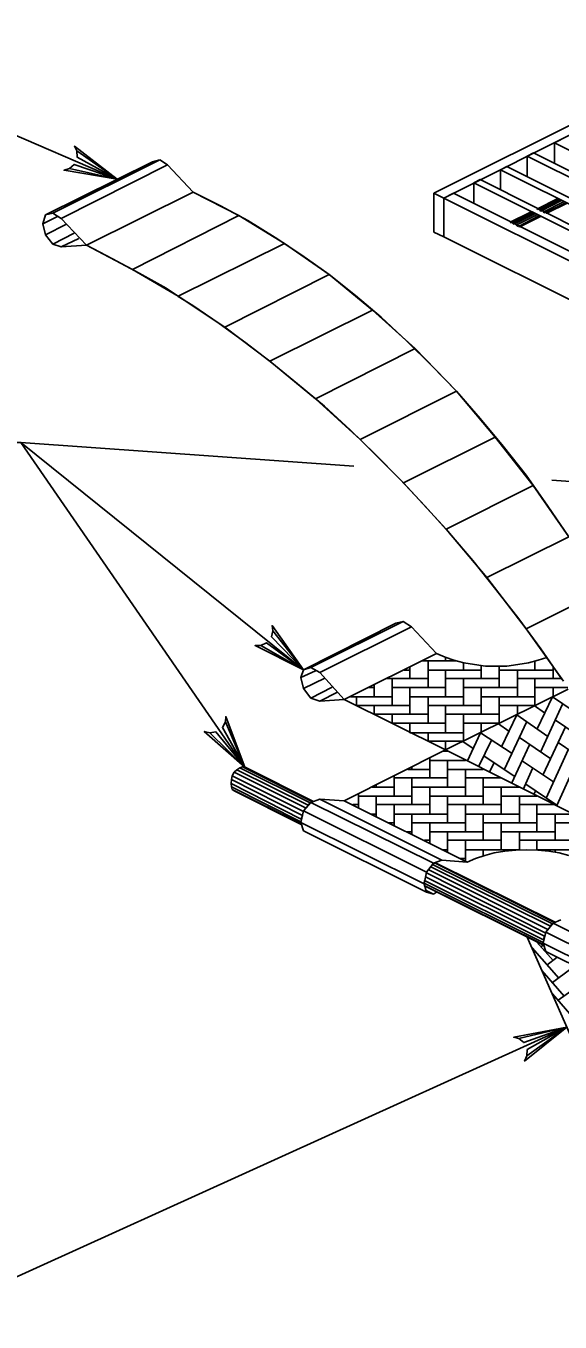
# Model space of a CAD drawing. Extents: x 636183 to 639890, y 299162 to 300538.
# Drawn here: x 636265.9 to 636301.5, y 299180.7 to 299267.1 of the extents above; entities that cross this region are included whole.
import ezdxf

# ---------------------------------------------------------------- set-up
doc = ezdxf.new("R2010")
doc.units = 0
doc.layers.add('Default', color=7, linetype='Continuous')

msp = doc.modelspace()

# ---------------------------------------------------------------- linework, layer by layer
at = {"layer": 'Default'}
for p, q in [((636315.401, 299267.141), (636293.086, 299255.983)), ((636316.066, 299266.826), (636293.751, 299255.669)), ((636293.751, 299255.669), (636316.066, 299266.826)), ((636271.963, 299256.924), (636254.442, 299264.462)), ((636301.515, 299259.551), (636301.131, 299259.341)), ((636301.131, 299259.341), (636301.131, 299257.977)), ((636301.131, 299259.341), (636340.095, 299239.859)), ((636299.312, 299258.467), (636299.732, 299258.677)), ((636299.312, 299258.467), (636299.312, 299257.068)), ((636338.311, 299238.984), (636299.312, 299258.467)), ((636338.696, 299239.194), (636299.732, 299258.677)), ((636299.732, 299258.677), (636338.696, 299239.194)), ((636274.303, 299258.082), (636267.168, 299254.549)), ((636274.793, 299258.222), (636267.658, 299254.654)), ((636268.217, 299254.304), (636275.318, 299257.872)), ((636274.793, 299258.222), (636274.303, 299258.082)), ((636275.318, 299257.872), (636274.793, 299258.222)), ((636277.032, 299256.053), (636275.318, 299257.872)), ((636297.948, 299257.767), (636297.528, 299257.557)), ((636297.528, 299257.557), (636297.528, 299256.193)), ((636297.528, 299257.557), (636336.493, 299238.075)), ((636297.948, 299257.767), (636336.912, 299238.285)), ((636336.912, 299238.285), (636297.948, 299257.767)), ((636295.744, 299256.683), (636296.164, 299256.893)), ((636295.744, 299256.683), (636295.744, 299255.284)), ((636334.709, 299237.201), (636295.744, 299256.683)), ((636335.129, 299237.376), (636296.164, 299256.893)), ((636296.164, 299256.893), (636335.129, 299237.376)), ((636269.896, 299252.521), (636277.032, 299256.053)), ((636280.075, 299254.514), (636277.032, 299256.053)), ((636277.032, 299256.053), (636278.85, 299255.144)), ((636293.086, 299255.983), (636293.086, 299253.395)), ((636293.086, 299255.983), (636293.751, 299255.669)), ((636294.38, 299255.983), (636293.751, 299255.669)), ((636293.751, 299253.08), (636293.751, 299255.669)), ((636293.751, 299255.669), (636293.751, 299253.08)), ((636293.751, 299255.669), (636332.715, 299236.186)), ((636294.38, 299255.983), (636333.345, 299236.501)), ((636333.345, 299236.501), (636294.38, 299255.983)), ((636278.85, 299255.144), (636280.669, 299254.165)), ((636301.341, 299255.634), (636299.942, 299254.934)), ((636299.942, 299254.934), (636301.341, 299255.634)), ((636300.012, 299254.899), (636299.942, 299254.934)), ((636301.411, 299255.599), (636300.012, 299254.899)), ((636300.116, 299254.864), (636301.481, 299255.564)), ((636300.221, 299254.794), (636300.116, 299254.864)), ((636301.585, 299255.494), (636300.221, 299254.794)), ((636301.725, 299255.424), (636300.361, 299254.724)), ((636300.501, 299254.689), (636301.865, 299255.354)), ((636301.935, 299255.319), (636300.571, 299254.654)), ((636300.606, 299254.654), (636301.97, 299255.319)), ((636301.481, 299255.564), (636301.411, 299255.599)), ((636267.168, 299254.549), (636266.993, 299253.955)), ((636267.972, 299254.444), (636266.993, 299253.955)), ((636266.993, 299253.955), (636267.168, 299253.22)), ((636267.168, 299254.549), (636267.658, 299254.654)), ((636267.658, 299254.654), (636268.217, 299254.304)), ((636269.896, 299252.521), (636268.217, 299254.304)), ((636280.075, 299254.514), (636272.974, 299250.912)), ((636283.118, 299252.626), (636280.075, 299254.514)), ((636280.669, 299254.165), (636282.488, 299253.045)), ((636299.522, 299254.724), (636298.158, 299254.06)), ((636298.158, 299254.06), (636299.522, 299254.724)), ((636298.228, 299254.025), (636298.158, 299254.06)), ((636299.592, 299254.689), (636298.228, 299254.025)), ((636298.333, 299253.99), (636299.697, 299254.689)), ((636298.438, 299253.92), (636298.333, 299253.99)), ((636299.802, 299254.619), (636298.438, 299253.92)), ((636299.942, 299254.549), (636298.577, 299253.85)), ((636298.717, 299253.78), (636300.081, 299254.479)), ((636300.151, 299254.444), (636298.787, 299253.745)), ((636298.822, 299253.745), (636300.186, 299254.444)), ((636299.697, 299254.689), (636299.592, 299254.689)), ((636300.081, 299254.479), (636300.151, 299254.444)), ((636300.361, 299254.724), (636300.501, 299254.689)), ((636300.571, 299254.654), (636300.606, 299254.654)), ((636268.567, 299253.92), (636267.168, 299253.22)), ((636267.168, 299253.22), (636267.658, 299252.591)), ((636267.658, 299252.591), (636269.092, 299253.325)), ((636293.086, 299253.395), (636293.751, 299253.08)), ((636293.751, 299253.08), (636332.715, 299233.598)), ((636298.577, 299253.85), (636298.717, 299253.78)), ((636298.787, 299253.745), (636298.822, 299253.745)), ((636267.658, 299252.591), (636268.217, 299252.416)), ((636269.406, 299252.975), (636268.217, 299252.416)), ((636268.217, 299252.416), (636269.896, 299252.521)), ((636272.974, 299250.912), (636269.896, 299252.521)), ((636271.645, 299251.611), (636269.896, 299252.521)), ((636276.017, 299249.128), (636283.118, 299252.626)), ((636282.488, 299253.045), (636284.272, 299251.856)), ((636286.091, 299250.562), (636283.118, 299252.626)), ((636273.429, 299250.667), (636271.645, 299251.611)), ((636284.272, 299251.856), (636286.091, 299250.562)), ((636272.974, 299250.912), (636276.017, 299249.128)), ((636275.213, 299249.652), (636273.429, 299250.667)), ((636286.091, 299250.562), (636279.13, 299247.064)), ((636288.994, 299248.183), (636286.091, 299250.562)), ((636286.091, 299250.562), (636287.84, 299249.163)), ((636276.017, 299249.128), (636275.213, 299249.652)), ((636276.017, 299249.128), (636279.13, 299247.064)), ((636276.017, 299249.093), (636276.017, 299249.128)), ((636276.997, 299248.498), (636276.017, 299249.093)), ((636287.84, 299249.163), (636289.553, 299247.729)), ((636278.745, 299247.309), (636276.997, 299248.498)), ((636282.138, 299244.791), (636288.994, 299248.183)), ((636291.827, 299245.63), (636288.994, 299248.183)), ((636280.529, 299246.015), (636278.745, 299247.309)), ((636279.13, 299247.064), (636282.138, 299244.791)), ((636289.553, 299247.729), (636291.267, 299246.12)), ((636282.278, 299244.686), (636280.529, 299246.015)), ((636291.827, 299245.63), (636285.181, 299242.272)), ((636291.267, 299246.12), (636292.911, 299244.511)), ((636294.59, 299242.797), (636291.827, 299245.63)), ((636282.138, 299244.791), (636285.181, 299242.272)), ((636283.992, 299243.287), (636282.278, 299244.686)), ((636292.911, 299244.511), (636294.59, 299242.797)), ((636285.776, 299241.783), (636283.992, 299243.287)), ((636288.154, 299239.579), (636294.59, 299242.797)), ((636297.178, 299239.719), (636294.59, 299242.797)), ((636294.59, 299242.797), (636296.164, 299240.978)), ((636285.181, 299242.272), (636288.154, 299239.579)), ((636287.49, 299240.209), (636285.776, 299241.783)), ((636296.164, 299240.978), (636297.703, 299239.124)), ((636289.169, 299238.6), (636287.49, 299240.209)), ((636288.154, 299239.579), (636291.057, 299236.676)), ((636297.178, 299239.719), (636291.057, 299236.676)), ((636299.697, 299236.501), (636297.178, 299239.719)), ((636290.813, 299236.921), (636289.169, 299238.6)), ((636297.703, 299239.124), (636299.242, 299237.201)), ((636292.491, 299235.137), (636290.813, 299236.921)), ((636291.057, 299236.676), (636293.89, 299233.598)), ((636299.242, 299237.201), (636300.676, 299235.137)), ((636293.89, 299233.598), (636299.697, 299236.501)), ((636302.075, 299233.073), (636299.697, 299236.501)), ((636294.1, 299233.353), (636292.491, 299235.137)), ((636300.676, 299235.137), (636302.075, 299233.073)), ((636293.89, 299233.598), (636296.619, 299230.38)), ((636295.674, 299231.499), (636294.1, 299233.353)), ((636302.075, 299233.073), (636296.619, 299230.38)), ((636297.213, 299229.576), (636295.674, 299231.499)), ((636296.619, 299230.38), (636299.242, 299226.952)), ((636298.752, 299227.617), (636297.213, 299229.576)), ((636299.242, 299226.952), (636304.314, 299229.506)), ((636290.533, 299227.337), (636284.377, 299224.224)), ((636284.866, 299224.364), (636291.022, 299227.442)), ((636291.022, 299227.442), (636290.533, 299227.337)), ((636291.582, 299227.092), (636291.022, 299227.442)), ((636300.221, 299225.623), (636298.752, 299227.617)), ((636285.461, 299224.049), (636291.582, 299227.092)), ((636291.582, 299227.092), (636293.261, 299225.308)), ((636299.242, 299226.952), (636301.725, 299223.455)), ((636301.62, 299223.595), (636300.221, 299225.623)), ((636293.261, 299225.308), (636287.105, 299222.23)), ((636294.555, 299224.819), (636292.316, 299224.819)), ((636292.701, 299224.819), (636292.701, 299223.035)), ((636293.821, 299225.064), (636293.261, 299225.308)), ((636294.415, 299224.854), (636293.821, 299225.064)), ((636293.856, 299224.819), (636293.856, 299225.029)), ((636295.08, 299224.679), (636294.415, 299224.854)), ((636295.045, 299224.189), (636295.045, 299224.679)), ((636295.779, 299224.574), (636295.08, 299224.679)), ((636296.514, 299224.469), (636295.779, 299224.574)), ((636298.682, 299224.574), (636297.948, 299224.469)), ((636299.382, 299224.679), (636298.682, 299224.574)), ((636300.046, 299224.854), (636299.382, 299224.679)), ((636299.802, 299224.189), (636299.802, 299224.784)), ((636300.606, 299225.029), (636300.046, 299224.854)), ((636284.202, 299223.699), (636284.377, 299224.224)), ((636285.181, 299224.154), (636284.202, 299223.699)), ((636284.202, 299223.699), (636284.377, 299222.965)), ((636284.377, 299224.224), (636284.866, 299224.364)), ((636284.866, 299224.364), (636285.461, 299224.049)), ((636285.461, 299224.049), (636287.105, 299222.23)), ((636291.477, 299224.189), (636291.092, 299224.189)), ((636291.477, 299224.399), (636291.477, 299224.189)), ((636291.477, 299223.629), (636291.477, 299224.399)), ((636292.701, 299224.189), (636296.234, 299224.189)), ((636293.856, 299222.405), (636293.856, 299224.189)), ((636296.234, 299224.504), (636296.234, 299223.629)), ((636296.234, 299224.189), (636296.234, 299224.504)), ((636297.213, 299224.469), (636296.514, 299224.469)), ((636297.948, 299224.469), (636297.213, 299224.469)), ((636297.423, 299224.469), (636297.423, 299224.189)), ((636297.423, 299223.035), (636297.423, 299224.469)), ((636297.423, 299224.189), (636301.026, 299224.189)), ((636298.647, 299224.189), (636298.647, 299222.405)), ((636301.026, 299224.469), (636301.026, 299223.629)), ((636301.026, 299224.189), (636301.026, 299224.469)), ((636284.377, 299222.965), (636285.811, 299223.665)), ((636284.866, 299222.335), (636284.377, 299222.965)), ((636286.3, 299223.07), (636284.866, 299222.335)), ((636289.099, 299223.035), (636288.714, 299223.035)), ((636289.099, 299223.21), (636289.099, 299223.035)), ((636289.099, 299222.405), (636289.099, 299223.21)), ((636292.701, 299223.629), (636289.903, 299223.629)), ((636290.288, 299223.629), (636290.288, 299221.846)), ((636290.288, 299223.035), (636293.856, 299223.035)), ((636291.477, 299221.251), (636291.477, 299223.035)), ((636293.856, 299223.629), (636297.423, 299223.629)), ((636293.856, 299218.873), (636302.04, 299222.93)), ((636295.045, 299221.846), (636295.045, 299223.629)), ((636298.647, 299223.035), (636295.045, 299223.035)), ((636296.234, 299223.035), (636296.234, 299221.251)), ((636301.585, 299223.629), (636298.647, 299223.629)), ((636299.802, 299221.846), (636299.802, 299223.629)), ((636299.802, 299223.035), (636302.005, 299223.035)), ((636301.026, 299223.035), (636301.026, 299222.405)), ((636284.866, 299222.335), (636285.461, 299222.125)), ((636285.461, 299222.125), (636286.65, 299222.72)), ((636287.105, 299222.23), (636285.461, 299222.125)), ((636287.105, 299222.23), (636293.856, 299218.873)), ((636290.288, 299222.405), (636287.525, 299222.405)), ((636287.909, 299222.405), (636287.909, 299221.846)), ((636295.045, 299222.405), (636291.477, 299222.405)), ((636292.701, 299222.405), (636292.701, 299220.656)), ((636296.234, 299222.405), (636299.802, 299222.405)), ((636297.423, 299220.656), (636297.423, 299222.405)), ((636300.991, 299222.405), (636299.977, 299220.272)), ((636303.055, 299221.006), (636300.991, 299222.405)), ((636287.909, 299221.846), (636291.477, 299221.846)), ((636289.099, 299221.251), (636289.099, 299221.846)), ((636292.701, 299221.251), (636289.099, 299221.251)), ((636290.288, 299220.656), (636290.288, 299221.251)), ((636296.234, 299221.846), (636292.701, 299221.846)), ((636293.856, 299221.846), (636293.856, 299220.027)), ((636297.423, 299221.251), (636293.856, 299221.251)), ((636295.045, 299219.467), (636295.045, 299221.251)), ((636297.423, 299221.846), (636299.802, 299221.846)), ((636297.598, 299219.082), (636298.612, 299221.216)), ((636298.612, 299221.216), (636300.676, 299219.782)), ((636298.647, 299221.846), (636298.647, 299221.251)), ((636299.767, 299221.846), (636299.767, 299221.811)), ((636300.466, 299221.356), (636299.767, 299221.846)), ((636300.186, 299218.733), (636301.655, 299221.916)), ((636293.856, 299220.656), (636290.288, 299220.656)), ((636291.477, 299220.656), (636291.477, 299220.027)), ((636295.045, 299220.656), (636297.423, 299220.656)), ((636296.234, 299220.027), (636296.234, 299220.656)), ((636297.388, 299220.656), (636297.388, 299220.622)), ((636298.088, 299220.132), (636297.388, 299220.622)), ((636299.277, 299220.761), (636297.773, 299217.543)), ((636301.865, 299220.412), (636300.361, 299217.229)), ((636303.264, 299219.467), (636301.201, 299220.866)), ((636291.477, 299220.027), (636295.045, 299220.027)), ((636292.701, 299219.467), (636292.701, 299220.027)), ((636292.701, 299219.467), (636295.045, 299219.467)), ((636293.856, 299219.467), (636293.856, 299218.873)), ((636295.01, 299219.432), (636295.01, 299219.467)), ((636295.709, 299218.978), (636295.01, 299219.432)), ((636296.199, 299220.027), (636295.29, 299218.103)), ((636296.059, 299217.753), (636296.934, 299219.572)), ((636296.199, 299220.027), (636298.298, 299218.628)), ((636300.886, 299218.278), (636298.787, 299219.712)), ((636293.856, 299218.873), (636287.105, 299215.48)), ((636293.716, 299218.803), (636293.995, 299218.803)), ((636334.499, 299198.516), (636293.856, 299218.873)), ((636293.856, 299218.873), (636293.995, 299218.803)), ((636293.995, 299218.803), (636293.995, 299218.768)), ((636298.263, 299216.634), (636299.452, 299219.222)), ((636300.571, 299215.655), (636302.04, 299218.873)), ((636301.376, 299219.362), (636303.474, 299217.928)), ((636279.935, 299217.543), (636280.144, 299217.683)), ((636280.144, 299217.683), (636279.935, 299217.543)), ((636280.144, 299217.683), (636280.319, 299217.753)), ((636284.831, 299215.34), (636280.144, 299217.683)), ((636280.319, 299217.753), (636284.971, 299215.41)), ((636280.494, 299217.718), (636280.319, 299217.753)), ((636285.041, 299215.445), (636280.494, 299217.718)), ((636291.617, 299217.718), (636291.617, 299217.579)), ((636292.806, 299217.019), (636292.806, 299218.313)), ((636295.185, 299218.173), (636292.806, 299218.173)), ((636293.995, 299218.173), (636293.995, 299216.389)), ((636295.185, 299218.173), (636295.185, 299218.208)), ((636296.409, 299218.488), (636298.508, 299217.089)), ((636297.073, 299217.998), (636296.794, 299217.404)), ((636298.997, 299218.138), (636301.061, 299216.739)), ((636299.662, 299217.648), (636299.032, 299216.249)), ((636279.55, 299216.634), (636279.585, 299216.914)), ((636279.585, 299216.914), (636279.55, 299216.634)), ((636279.585, 299216.914), (636279.62, 299217.159)), ((636284.307, 299214.5), (636279.585, 299216.914)), ((636279.76, 299217.404), (636279.62, 299217.159)), ((636279.62, 299217.159), (636284.377, 299214.78)), ((636279.76, 299217.404), (636279.935, 299217.543)), ((636284.552, 299214.99), (636279.76, 299217.404)), ((636279.935, 299217.543), (636284.691, 299215.2)), ((636290.428, 299215.795), (636290.428, 299217.159)), ((636290.428, 299217.019), (636293.995, 299217.019)), ((636292.806, 299217.579), (636291.337, 299217.579)), ((636291.617, 299217.019), (636291.617, 299215.235)), ((636293.995, 299217.579), (636296.374, 299217.579)), ((636295.185, 299215.795), (636295.185, 299217.579)), ((636295.185, 299217.019), (636297.563, 299217.019)), ((636296.374, 299217.543), (636296.374, 299217.579)), ((636296.374, 299217.019), (636296.374, 299215.235)), ((636297.563, 299216.984), (636297.563, 299217.019)), ((636302.25, 299217.334), (636301.271, 299215.165)), ((636279.585, 299216.424), (636279.55, 299216.634)), ((636279.55, 299216.634), (636284.237, 299214.256)), ((636284.202, 299214.081), (636279.585, 299216.424)), ((636279.62, 299216.249), (636279.585, 299216.424)), ((636279.585, 299216.424), (636279.62, 299216.249)), ((636279.62, 299216.249), (636284.237, 299213.941)), ((636279.76, 299216.144), (636279.62, 299216.249)), ((636284.237, 299213.906), (636279.76, 299216.144)), ((636288.049, 299215.025), (636288.049, 299215.935)), ((636290.428, 299216.389), (636288.959, 299216.389)), ((636289.239, 299216.529), (636289.239, 299216.389)), ((636291.617, 299216.389), (636295.185, 299216.389)), ((636292.806, 299214.605), (636292.806, 299216.389)), ((636298.787, 299216.389), (636296.374, 299216.389)), ((636297.563, 299214.605), (636297.563, 299216.389)), ((636298.787, 299216.424), (636298.787, 299216.389)), ((636301.271, 299215.2), (636299.207, 299216.599)), ((636299.872, 299216.144), (636299.732, 299215.9)), ((636284.866, 299215.375), (636284.377, 299214.815)), ((636284.691, 299215.2), (636284.831, 299215.34)), ((636285.461, 299215.585), (636284.866, 299215.375)), ((636284.866, 299215.375), (636293.051, 299211.318)), ((636284.971, 299215.41), (636285.041, 299215.445)), ((636293.611, 299211.527), (636285.461, 299215.585)), ((636287.105, 299215.48), (636285.461, 299215.585)), ((636295.29, 299211.387), (636287.105, 299215.48)), ((636288.049, 299215.235), (636287.665, 299215.235)), ((636288.049, 299215.795), (636291.617, 299215.795)), ((636289.239, 299215.795), (636289.239, 299214.43)), ((636292.806, 299215.235), (636289.239, 299215.235)), ((636290.428, 299213.836), (636290.428, 299215.235)), ((636296.374, 299215.795), (636292.806, 299215.795)), ((636293.995, 299215.795), (636293.995, 299214.011)), ((636293.995, 299215.235), (636297.563, 299215.235)), ((636295.185, 299213.416), (636295.185, 299215.235)), ((636297.563, 299215.795), (636299.942, 299215.795)), ((636298.787, 299215.795), (636298.787, 299214.011)), ((636301.166, 299215.235), (636298.787, 299215.235)), ((636299.942, 299215.795), (636299.942, 299215.83)), ((636299.942, 299213.416), (636299.942, 299215.235)), ((636301.166, 299215.2), (636301.166, 299215.235)), ((636301.271, 299215.165), (636301.271, 299215.2)), ((636284.377, 299214.815), (636284.202, 299214.046)), ((636284.237, 299214.256), (636284.307, 299214.5)), ((636292.596, 299210.723), (636284.377, 299214.815)), ((636289.239, 299214.605), (636288.854, 299214.605)), ((636290.428, 299214.605), (636293.995, 299214.605)), ((636291.617, 299214.605), (636291.617, 299213.206)), ((636298.787, 299214.605), (636295.185, 299214.605)), ((636296.374, 299214.605), (636296.374, 299212.857)), ((636299.942, 299214.605), (636302.355, 299214.605)), ((636301.166, 299214.605), (636301.166, 299212.857)), ((636284.237, 299213.941), (636284.202, 299214.081)), ((636284.202, 299214.046), (636292.421, 299209.953)), ((636284.202, 299214.046), (636284.377, 299213.486)), ((636284.377, 299213.486), (636292.596, 299209.394)), ((636290.428, 299214.011), (636290.078, 299214.011)), ((636291.617, 299213.416), (636291.232, 299213.416)), ((636295.185, 299214.011), (636291.617, 299214.011)), ((636292.806, 299212.647), (636292.806, 299214.011)), ((636296.374, 299213.416), (636292.806, 299213.416)), ((636293.995, 299213.416), (636293.995, 299212.052)), ((636299.942, 299214.011), (636296.374, 299214.011)), ((636297.563, 299212.227), (636297.563, 299214.011)), ((636297.563, 299213.416), (636301.166, 299213.416)), ((636298.787, 299213.416), (636298.787, 299212.192)), ((636301.166, 299214.011), (636303.544, 299214.011)), ((636292.806, 299212.857), (636292.456, 299212.857)), ((636293.995, 299212.857), (636297.563, 299212.857)), ((636295.185, 299211.423), (636295.185, 299212.857)), ((636302.355, 299212.857), (636298.787, 299212.857)), ((636299.942, 299212.192), (636299.942, 299212.857)), ((636293.995, 299212.227), (636293.611, 299212.227)), ((636295.185, 299211.632), (636294.835, 299211.632)), ((636298.787, 299212.227), (636295.185, 299212.227)), ((636295.29, 299211.387), (636295.849, 299211.632)), ((636295.849, 299211.632), (636296.479, 299211.842)), ((636296.374, 299212.227), (636296.374, 299211.807)), ((636296.479, 299211.842), (636297.108, 299212.017)), ((636297.108, 299212.017), (636297.808, 299212.122)), ((636297.808, 299212.122), (636298.542, 299212.192)), ((636298.542, 299212.192), (636299.242, 299212.227)), ((636299.242, 299212.227), (636300.012, 299212.192)), ((636303.544, 299212.227), (636299.942, 299212.227)), ((636300.012, 299212.192), (636300.746, 299212.122)), ((636300.746, 299212.122), (636301.446, 299212.017)), ((636301.166, 299212.227), (636301.166, 299212.052)), ((636301.446, 299212.017), (636302.075, 299211.842)), ((636292.596, 299210.723), (636293.051, 299211.318)), ((636300.676, 299206.91), (636292.701, 299210.898)), ((636292.876, 299211.073), (636300.851, 299207.12)), ((636292.981, 299211.248), (636293.121, 299211.353)), ((636300.956, 299207.295), (636292.981, 299211.248)), ((636293.051, 299211.318), (636293.611, 299211.527)), ((636293.121, 299211.353), (636301.096, 299207.365)), ((636301.166, 299207.4), (636293.191, 299211.353)), ((636293.611, 299211.527), (636295.29, 299211.387)), ((636292.421, 299209.953), (636292.596, 299210.723)), ((636292.421, 299209.988), (636292.456, 299210.163)), ((636300.361, 299206.036), (636292.421, 299209.988)), ((636292.596, 299209.394), (636292.421, 299209.953)), ((636292.456, 299210.163), (636300.396, 299206.211)), ((636292.526, 299210.408), (636292.596, 299210.688)), ((636300.466, 299206.456), (636292.526, 299210.408)), ((636292.596, 299210.688), (636300.536, 299206.666)), ((636292.421, 299209.848), (636300.361, 299205.896)), ((636292.456, 299209.814), (636292.421, 299209.848)), ((636300.396, 299205.861), (636292.456, 299209.814)), ((636293.051, 299209.254), (636292.561, 299209.499)), ((636292.561, 299209.499), (636292.596, 299209.394)), ((636292.596, 299209.394), (636293.051, 299209.254)), ((636293.261, 299209.394), (636293.051, 299209.254)), ((636293.051, 299209.254), (636293.261, 299209.394)), ((636301.026, 299207.33), (636300.536, 299206.736)), ((636300.851, 299207.12), (636300.956, 299207.295)), ((636301.551, 299207.54), (636301.026, 299207.33)), ((636301.026, 299207.33), (636309.42, 299203.133)), ((636301.096, 299207.365), (636301.166, 299207.4)), ((636300.536, 299206.736), (636300.361, 299206.001)), ((636300.396, 299206.211), (636300.466, 299206.456)), ((636300.536, 299206.736), (636308.931, 299202.538)), ((636299.312, 299206.386), (636309.036, 299184.245)), ((636299.592, 299205.756), (636299.592, 299205.756)), ((636299.627, 299205.686), (636301.411, 299203.658)), ((636301.026, 299204.847), (636299.942, 299206.071)), ((636300.361, 299205.861), (636300.221, 299205.756)), ((636300.361, 299205.896), (636300.361, 299206.036)), ((636308.756, 299201.804), (636300.361, 299206.001)), ((636300.361, 299206.001), (636300.536, 299205.441)), ((636299.837, 299205.441), (636299.732, 299205.406)), ((636300.012, 299204.777), (636300.046, 299204.777)), ((636300.046, 299204.777), (636300.046, 299204.742)), ((636300.046, 299204.742), (636300.046, 299204.742)), ((636300.536, 299205.441), (636308.931, 299201.244)), ((636301.306, 299205.057), (636300.606, 299204.532)), ((636301.76, 299202.468), (636300.291, 299204.182)), ((636300.991, 299203.378), (636302.215, 299204.287)), ((636302.6, 299203.063), (636301.376, 299202.188)), ((636300.921, 299202.713), (636300.921, 299202.713)), ((636300.991, 299202.608), (636302.145, 299201.279)), ((636301.376, 299201.734), (636301.376, 299201.734)), ((636301.945, 299200.39), (636258.571, 299180.735))]:
    msp.add_line(p, q, dxfattribs=at)
for points in [[(636269.261, 299258.808), (636269.105, 299259.121), (636271.963, 299256.924), (636269.261, 299258.808), (636269.291, 299258.387), (636271.963, 299256.924), (636269.086, 299257.906), (636268.768, 299257.635), (636271.963, 299256.924), (636268.407, 299257.517), (636268.768, 299257.635)], [(636280.474, 299217.722), (636265.536, 299239.362), (636253.877, 299239.362)], [(636284.377, 299224.224), (636265.536, 299239.362), (636253.877, 299239.362)], [(636287.743, 299237.789), (636265.536, 299239.362), (636253.877, 299239.362)], [(636317.452, 299235.685), (636300.949, 299236.854)], [(636282.345, 299226.817), (636282.287, 299227.162), (636284.377, 299224.224), (636282.345, 299226.817), (636282.25, 299226.406), (636284.377, 299224.224), (636281.913, 299226.006), (636281.53, 299225.841), (636284.377, 299224.224), (636281.15, 299225.833), (636281.53, 299225.841)], [(636279.168, 299220.747), (636279.199, 299221.095), (636280.474, 299217.723), (636279.168, 299220.747), (636278.972, 299220.373), (636280.474, 299217.723), (636278.544, 299220.072), (636278.131, 299220.009), (636280.474, 299217.723), (636277.762, 299220.098), (636278.131, 299220.009)], [(636298.74, 299199.629), (636298.402, 299199.721), (636301.945, 299200.39), (636298.74, 299199.629), (636299.073, 299199.371), (636301.945, 299200.39), (636299.296, 299198.898), (636299.286, 299198.48), (636301.945, 299200.39), (636299.134, 299198.132), (636299.286, 299198.48)]]:
    msp.add_lwpolyline(points, dxfattribs=at)

doc.saveas('drawing.dxf')
